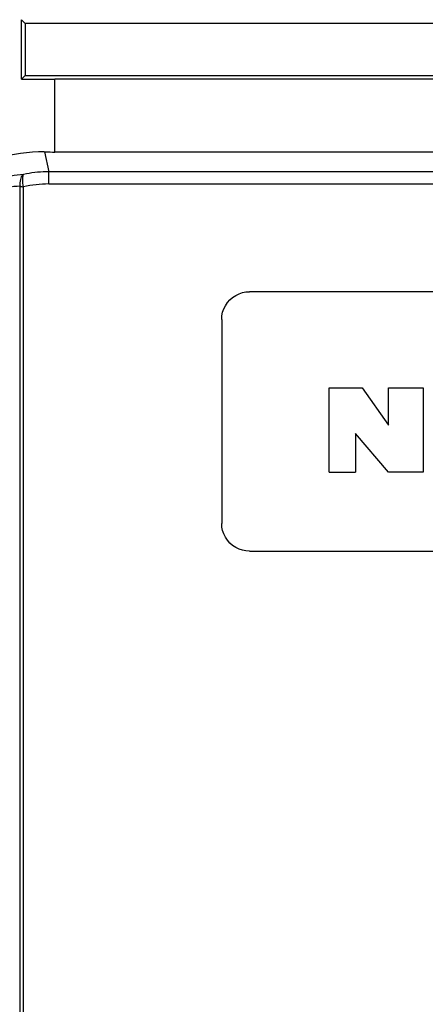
# Model space of a CAD drawing. Header units: millimetres. Extents: x -7023 to 53801, y 9849 to 33561.
# Tile 429 of 537: x 24721 to 24733, y 21900 to 21928. Entities that reach past the tile are written whole.
import ezdxf

# ---------------------------------------------------------------- set-up
doc = ezdxf.new("R2010")
doc.units = ezdxf.units.MM
doc.layers.add('IE_CCTV', color=6, linetype='Continuous')

msp = doc.modelspace()

# ---------------------------------------------------------------- linework, layer by layer
at = {"layer": 'IE_CCTV', "color": 7, "linetype": 'Continuous'}
for p, q in [((24721.062, 21926.319), (24721.062, 21928.028)), ((24721.167, 21927.923), (24721.062, 21928.028)), ((24721.167, 21927.923), (24721.167, 21926.424)), ((24735.295, 21927.923), (24721.167, 21927.923)), ((24721.062, 21926.319), (24721.167, 21926.424)), ((24721.167, 21926.424), (24735.295, 21926.424)), ((24722.021, 21924.219), (24722.021, 21926.312)), ((25013.301, 21926.312), (24722.021, 21926.312)), ((24721.715, 21924.222), (24721.844, 21923.649)), ((24721.817, 21924.22), (24721.885, 21924.22)), ((24721.885, 21924.22), (24721.953, 21924.219)), ((24721.953, 21924.219), (24722.021, 21924.219)), ((25013.335, 21924.219), (24722.021, 21924.219)), ((24721.844, 21923.298), (24721.844, 21923.649)), ((25013.479, 21923.649), (24721.844, 21923.649)), ((24721.022, 21874.416), (24721.022, 21923.233)), ((24721.844, 21923.298), (25013.479, 21923.298)), ((24721.115, 21874.436), (24721.115, 21923.213)), ((24727.612, 21920.184), (24727.612, 21920.196)), ((24747.737, 21920.196), (24727.612, 21920.196)), ((24726.817, 21919.401), (24726.817, 21913.522)), ((24726.817, 21919.401), (24726.829, 21919.401)), ((24727.612, 21912.727), (24747.737, 21912.727))]:
    msp.add_line(p, q, dxfattribs=at)
at = {"layer": 'IE_CCTV', "transparency": 33554687}
for p, q in [((24729.912, 21917.428), (24730.86, 21917.428)), ((24729.912, 21914.996), (24729.912, 21917.428)), ((24729.912, 21917.428), (24730.86, 21917.428)), ((24729.912, 21914.996), (24729.912, 21917.428)), ((24729.912, 21917.428), (24730.86, 21917.428)), ((24729.912, 21914.996), (24729.912, 21917.428)), ((24729.912, 21917.428), (24730.86, 21917.428)), ((24729.912, 21914.996), (24729.912, 21917.428)), ((24729.912, 21917.428), (24730.86, 21917.428)), ((24729.912, 21914.996), (24729.912, 21917.428)), ((24730.86, 21917.428), (24731.614, 21916.358)), ((24730.86, 21917.428), (24731.614, 21916.358)), ((24730.86, 21917.428), (24731.614, 21916.358)), ((24730.86, 21917.428), (24731.614, 21916.358)), ((24730.86, 21917.428), (24731.614, 21916.358)), ((24731.614, 21917.428), (24732.611, 21917.428)), ((24731.614, 21916.358), (24731.614, 21917.428)), ((24731.614, 21917.428), (24732.611, 21917.428)), ((24731.614, 21916.358), (24731.614, 21917.428)), ((24731.614, 21917.428), (24732.611, 21917.428)), ((24731.614, 21916.358), (24731.614, 21917.428)), ((24731.614, 21917.428), (24732.611, 21917.428)), ((24731.614, 21916.358), (24731.614, 21917.428)), ((24731.614, 21917.428), (24732.611, 21917.428)), ((24731.614, 21916.358), (24731.614, 21917.428)), ((24732.611, 21917.428), (24732.611, 21914.996)), ((24732.611, 21917.428), (24732.611, 21914.996)), ((24732.611, 21917.428), (24732.611, 21914.996)), ((24732.611, 21917.428), (24732.611, 21914.996)), ((24732.611, 21917.428), (24732.611, 21914.996)), ((24730.666, 21916.115), (24730.666, 21914.996)), ((24731.614, 21914.996), (24730.666, 21916.115)), ((24730.666, 21916.115), (24730.666, 21914.996)), ((24731.614, 21914.996), (24730.666, 21916.115)), ((24730.666, 21916.115), (24730.666, 21914.996)), ((24731.614, 21914.996), (24730.666, 21916.115)), ((24730.666, 21916.115), (24730.666, 21914.996)), ((24731.614, 21914.996), (24730.666, 21916.115)), ((24730.666, 21916.115), (24730.666, 21914.996)), ((24731.614, 21914.996), (24730.666, 21916.115)), ((24729.912, 21914.996), (24730.666, 21914.996)), ((24729.912, 21914.996), (24730.666, 21914.996)), ((24729.912, 21914.996), (24730.666, 21914.996)), ((24729.912, 21914.996), (24730.666, 21914.996)), ((24729.912, 21914.996), (24730.666, 21914.996)), ((24732.611, 21914.996), (24731.614, 21914.996)), ((24732.611, 21914.996), (24731.614, 21914.996)), ((24732.611, 21914.996), (24731.614, 21914.996)), ((24732.611, 21914.996), (24731.614, 21914.996)), ((24732.611, 21914.996), (24731.614, 21914.996))]:
    msp.add_line(p, q, dxfattribs=at)
at = {"layer": 'IE_CCTV', "color": 7, "linetype": 'Continuous'}
for points in [[(24721.714, 21924.222), (24721.544, 21924.221), (24721.373, 21924.213), (24721.201, 21924.199), (24721.028, 21924.178), (24720.855, 21924.149), (24720.684, 21924.114), (24720.515, 21924.072), (24720.349, 21924.023), (24720.186, 21923.968)], [(24721.715, 21924.222), (24721.749, 21924.221), (24721.817, 21924.22)], [(24721.12, 21923.573), (24721.027, 21923.566), (24720.936, 21923.555), (24720.844, 21923.543), (24720.754, 21923.528), (24720.664, 21923.511), (24720.575, 21923.492), (24720.486, 21923.47), (24720.398, 21923.445), (24720.31, 21923.418)], [(24721.022, 21923.233), (24721.019, 21923.284), (24721.02, 21923.334), (24721.025, 21923.382), (24721.034, 21923.426), (24721.045, 21923.465), (24721.06, 21923.501), (24721.078, 21923.532), (24721.099, 21923.556), (24721.12, 21923.573)], [(24721.115, 21923.213), (24721.107, 21923.268), (24721.1, 21923.322), (24721.096, 21923.373), (24721.093, 21923.42), (24721.093, 21923.462), (24721.096, 21923.5), (24721.101, 21923.532), (24721.109, 21923.556), (24721.12, 21923.573)], [(24721.844, 21923.649), (24721.763, 21923.648), (24721.682, 21923.645), (24721.601, 21923.64), (24721.52, 21923.634), (24721.44, 21923.625), (24721.359, 21923.615), (24721.279, 21923.603), (24721.199, 21923.589), (24721.12, 21923.573)], [(24721.022, 21923.233), (24720.929, 21923.228), (24720.837, 21923.221), (24720.747, 21923.211), (24720.657, 21923.199), (24720.569, 21923.184), (24720.481, 21923.167), (24720.395, 21923.148), (24720.311, 21923.126), (24720.227, 21923.102)], [(24721.022, 21923.233), (24721.031, 21923.231), (24721.04, 21923.229), (24721.05, 21923.226), (24721.06, 21923.224), (24721.071, 21923.222), (24721.082, 21923.22), (24721.115, 21923.213)], [(24726.817, 21919.401), (24726.824, 21919.504), (24726.843, 21919.603), (24726.876, 21919.699), (24726.922, 21919.793), (24726.981, 21919.883), (24727.05, 21919.964), (24727.13, 21920.032), (24727.22, 21920.091), (24727.314, 21920.137), (24727.41, 21920.17), (24727.509, 21920.189), (24727.612, 21920.196)], [(24727.612, 21912.726), (24727.509, 21912.733), (24727.41, 21912.753), (24727.314, 21912.785), (24727.22, 21912.832), (24727.13, 21912.89), (24727.05, 21912.959), (24726.981, 21913.039), (24726.922, 21913.13), (24726.876, 21913.224), (24726.843, 21913.319), (24726.824, 21913.419), (24726.817, 21913.522)]]:
    msp.add_lwpolyline(points, dxfattribs=at)
msp.add_arc((24721.843, 21920.143), 3.156, 89.996, 103.3448, dxfattribs=at)
msp.add_ellipse((24722.021, 21926.499), major_axis=(3.561, 0), ratio=0.052408, start_param=-1.843429, end_param=-1.570796, dxfattribs=at)

doc.saveas('drawing.dxf')
